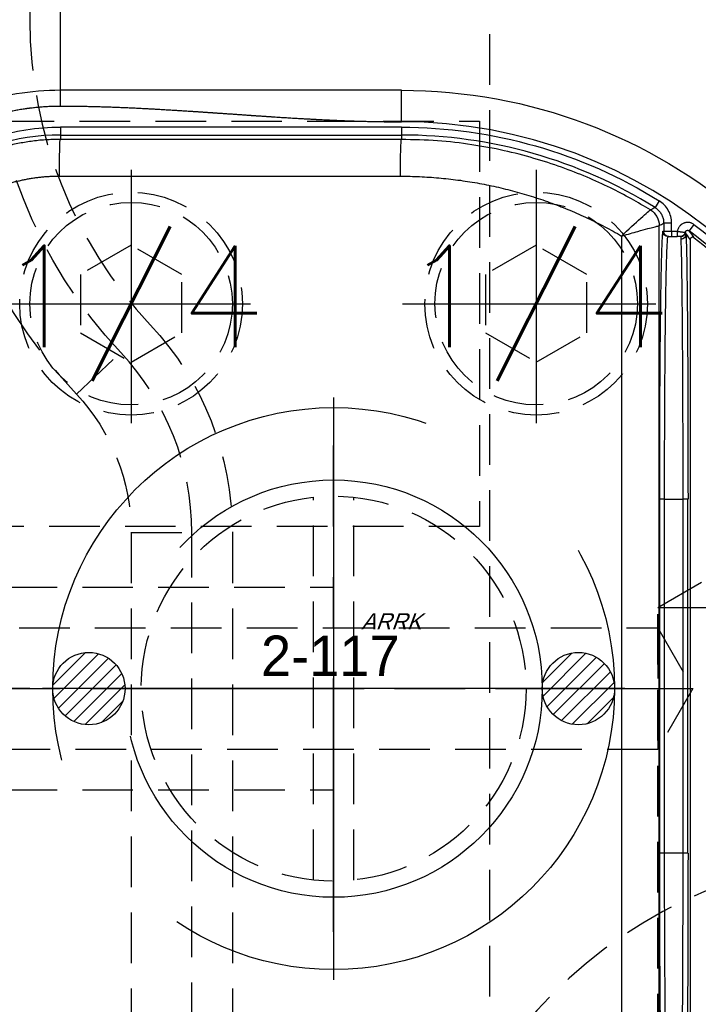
# Model space of a CAD drawing. Extents: x 2651 to 7771, y -1163 to 1075.
# Tile 342 of 490: x 5130 to 5164, y 304 to 353. Entities that reach past the tile are written whole.
import ezdxf
from ezdxf.enums import TextEntityAlignment as Align

# ---------------------------------------------------------------- set-up
doc = ezdxf.new("R2010")
doc.units = 0
doc.header["$LTSCALE"] = 10
for name, pattern in [('CENTER', [2, 1.25, -0.25, 0.25, -0.25]), ('CNSCEN', [17, 15, -1, 0, -1]), ('CNSHID', [4, 3, -1]), ('HIDDEN', [0.375, 0.25, -0.125])]:
    doc.linetypes.add(name, pattern=pattern)
doc.layers.get('0').update_dxf_attribs({"linetype": 'CONTINUOUS'})
doc.layers.get('Defpoints').update_dxf_attribs({"linetype": 'CONTINUOUS'})
for name, color, linetype in [('1', 7, 'CONTINUOUS'), ('15', 7, 'CONTINUOUS'), ('86', 7, 'CONTINUOUS'), ('9', 3, 'CONTINUOUS'), ('97', 7, 'CONTINUOUS'), ('CEN', 1, 'CENTER'), ('COOL', 150, 'HIDDEN'), ('DIM', 3, 'CONTINUOUS'), ('HIDDEN', 6, 'HIDDEN'), ('TEXT', 4, 'CONTINUOUS'), ('WL1-HL', 4, 'CNSHID'), ('WOR1-CL', 1, 'CNSCEN'), ('WOR1-DL', 7, 'CONTINUOUS')]:
    doc.layers.add(name, color=color, linetype=linetype)
doc.styles.add('china', font='txt')
doc.styles.get("Standard").update_dxf_attribs({"font": 'romans.shx'})
doc.dimstyles.new('MM& INCH5', dxfattribs={"dimtxt": 5, "dimasz": 2.5, "dimexe": 1, "dimexo": 0.5, "dimtad": 0, "dimrnd": 1.38778e-17, "dimzin": 9, "dimdsep": 46, "dimtxsty": 'Standard', "dimblk": 'CLOSED', "dimcen": 0, "dimclrd": 3, "dimclre": 3, "dimclrt": 3, "dimazin": 2, "dimtfac": 0.75, "dimtofl": 0, "dimtmove": 0, "dimatfit": 3, "dimfxl": 0, "dimtolj": 1, "dimarcsym": 0})

# ---------------------------------------------------------------- blocks, each defined once
blk = doc.blocks.new('DFSF')
at = {"layer": '1', "color": 252, "linetype": 'Continuous'}
for p, q in [((1248.7, 508.535), (1248.7, 464.141)), ((1250.561, 464.655), (1250.561, 508.008)), ((1247.278, 495.113), (1247.278, 477.638)), ((1247.278, 495.113), (1247.537, 495.113)), ((1247.537, 495.113), (1248.434, 495.113)), ((1247.537, 477.638), (1247.537, 495.113)), ((1248.434, 495.113), (1248.434, 477.638)), ((1248.434, 495.113), (1248.693, 495.113)), ((1248.693, 477.638), (1248.693, 495.113)), ((1247.278, 477.638), (1247.537, 477.638)), ((1248.434, 477.638), (1247.537, 477.638)), ((1248.434, 477.638), (1248.693, 477.638)), ((1247.805, 464.425), (1247.805, 464.684)), ((1248.088, 464.425), (1248.088, 464.684)), ((1246.982, 464.088), (1247.215, 464.399)), ((1247.805, 464.425), (1248.088, 464.425)), ((1248.088, 464.425), (1248.088, 464.017)), ((1248.088, 464.425), (1248.477, 464.425)), ((1248.477, 464.017), (1248.477, 464.425)), ((1248.477, 464.425), (1248.52, 464.425)), ((1248.088, 464.017), (1248.477, 464.017)), ((1248.699, 462.917), (1248.905, 463.247)), ((1278.314, 461.696), (1261.473, 461.702)), ((1261.426, 459.67), (1261.426, 459.889)), ((1261.426, 459.889), (1278.266, 459.883)), ((1278.266, 459.67), (1278.266, 459.883)), ((1278.266, 459.67), (1261.426, 459.67)), ((1261.426, 459.281), (1261.426, 459.67)), ((1261.426, 459.281), (1278.266, 459.281)), ((1278.266, 459.281), (1278.266, 459.67)), ((1261.426, 459.017), (1261.426, 457.462)), ((1278.266, 458.24), (1278.266, 457.462))]:
    blk.add_line(p, q, dxfattribs=at)
at = {"layer": '1', "color": 7, "linetype": 'Continuous'}
for p, q in [((1247.177, 464.844), (1247.177, 508.076)), ((1248.088, 464.684), (1247.805, 464.684)), ((1248.218, 464.684), (1248.088, 464.684)), ((1248.261, 464.684), (1248.218, 464.684))]:
    blk.add_line(p, q, dxfattribs=at)
at = {"layer": '1', "color": 252, "linetype": 'Continuous', "extrusion": (0, 0, -1)}
for centre, radius, start, end in [((-1262.44, 486.516), 28.303, 21.8464, 83.7691), ((-1262.44, 486.516), 27.205, 13.7396, 55.4175), ((-1261.426, 483.37), 24.093, 306.836, 349.9667), ((-1261.426, 483.37), 24.089, 270, 301.8911), ((-1278.266, 470.416), 11.135, 235.0499, 270)]:
    blk.add_arc(centre, radius, start, end, dxfattribs=at)
at = {"layer": '1', "color": 252, "linetype": 'Continuous'}
for centre, radius, start, end in [((1262.44, 486.516), 27.914, 96.318, 158.1536), ((1262.44, 486.516), 26.817, 124.5825, 166.2604), ((1261.426, 483.37), 24.354, 188.7879, 270), ((1261.426, 483.37), 23.704, 190.6489, 233.164), ((1261.426, 483.37), 23.701, 238.1089, 270), ((1278.266, 470.416), 10.747, 270, 304.9501)]:
    blk.add_arc(centre, radius, start, end, dxfattribs=at)
at = {"layer": '1', "color": 7, "linetype": 'Continuous', "extrusion": (0, 0, -1)}
for centre, radius, start, end in [((-1262.44, 486.516), 26.62, 13.3184, 54.4749), ((-1261.426, 483.37), 25.908, 270, 351.2121), ((-1261.426, 483.37), 23.581, 307.8157, 349.1097)]:
    blk.add_arc(centre, radius, start, end, dxfattribs=at)
at = {"layer": '1', "color": 110, "linetype": 'Continuous'}
blk.add_arc((1261.426, 483.37), 24.354, 188.7879, 270, dxfattribs=at)
at = {"layer": '1', "color": 252, "linetype": 'Continuous', "extrusion": (0, 0, -1)}
for centre, major_axis, ratio, start_param, end_param in [((1247.393, 495.113), (0, 13.213), 0.008727, 4.712389, 6.283185), ((1247.393, 477.638), (0, 13.213), 0.008727, 3.287327, 4.712389), ((1281.982, 483.37), (40.855, 0), 0.866031, 2.581224, 2.590487), ((1247.635, 464.565), (-0.259, -0.015), 0.989363, 0.060025, 1.629554), ((1247.634, 464.425), (0, -0.259), 0.999922, 1.876492, 3.141593), ((1247.673, 464.425), (0, 0.259), 0.999938, 4.912185, 6.283185), ((1248.218, 464.425), (0, -0.259), 0.999914, 3.141593, 4.712389), ((1248.261, 464.425), (0, -0.259), 0.999914, 3.141593, 4.712389), ((1249.607, 464.141), (0.443, -0.791), 0.999888, 1.06101, 2.080582), ((1249.607, 464.141), (0.012, 0.907), 0.999673, 3.679272, 4.698808), ((1261.426, 461.702), (-0.001, -1.814), 0.026177, 4.71238, 6.270091), ((1278.266, 461.696), (-0.001, -1.814), 0.026177, 4.71238, 6.270091)]:
    blk.add_ellipse(centre, major_axis=major_axis, ratio=ratio, start_param=start_param, end_param=end_param, dxfattribs=at)
at = {"layer": '1', "color": 7, "linetype": 'Continuous', "extrusion": (0, 0, -1)}
for centre, start_param, end_param in [((1247.652, 495.113), 4.712389, 6.283185), ((1247.652, 477.638), 3.287327, 4.712389)]:
    blk.add_ellipse(centre, major_axis=(0, 12.954), ratio=0.008901, start_param=start_param, end_param=end_param, dxfattribs=at)
at = {"layer": '1', "color": 252, "linetype": 'Continuous'}
for points in [[(1248.693, 495.113), (1248.693, 502.853), (1248.622, 508.326), (1248.52, 508.326)], [(1248.52, 464.425), (1248.622, 464.425), (1248.693, 469.898), (1248.693, 477.638)]]:
    blk.add_rational_spline(points, [1, 0.804737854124, 0.804737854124, 1], degree=3, dxfattribs=at)
for points, knots in [([(1248.261, 508.067), (1248.265, 508.062), (1248.272, 508.052), (1248.283, 507.973), (1248.293, 507.853), (1248.303, 507.693), (1248.312, 507.498), (1248.321, 507.273), (1248.329, 507.023), (1248.337, 506.752), (1248.344, 506.464), (1248.351, 506.164), (1248.358, 505.854), (1248.364, 505.539), (1248.369, 505.221), (1248.375, 504.903), (1248.379, 504.589), (1248.387, 504.033), (1248.397, 503.181), (1248.408, 501.97), (1248.418, 500.68), (1248.425, 499.332), (1248.43, 497.943), (1248.433, 496.532), (1248.434, 495.585), (1248.434, 495.113)], [0, 0, 0, 0, 0.0407, 0.080141, 0.118322, 0.155244, 0.190907, 0.225311, 0.258455, 0.29034, 0.320965, 0.350331, 0.378438, 0.405284, 0.430872, 0.4552, 0.478268, 0.500077, 0.57338, 0.646055, 0.718101, 0.789518, 0.860307, 0.930468, 1, 1, 1, 1]), ([(1248.434, 477.638), (1248.434, 477.366), (1248.434, 476.82), (1248.433, 476.002), (1248.431, 475.184), (1248.429, 474.371), (1248.425, 473.566), (1248.422, 472.772), (1248.417, 471.994), (1248.412, 471.235), (1248.406, 470.5), (1248.399, 469.791), (1248.392, 469.113), (1248.384, 468.465), (1248.374, 467.828), (1248.364, 467.194), (1248.351, 466.569), (1248.337, 465.979), (1248.32, 465.456), (1248.302, 465.036), (1248.283, 464.742), (1248.269, 464.704), (1248.261, 464.684)], [0, 0, 0, 0, 0.040106, 0.080497, 0.121172, 0.162132, 0.203376, 0.244905, 0.286718, 0.328816, 0.371198, 0.413866, 0.456817, 0.500054, 0.544668, 0.594393, 0.649226, 0.709168, 0.774218, 0.844374, 0.919635, 1, 1, 1, 1]), ([(1290.118, 467.624), (1289.962, 466.962), (1289.752, 466.316), (1289.222, 465.059), (1288.907, 464.457), (1288.178, 463.311), (1287.767, 462.77), (1286.853, 461.756), (1286.357, 461.291), (1285.292, 460.448), (1284.726, 460.072), (1283.53, 459.415), (1282.909, 459.139), (1281.626, 458.693), (1280.968, 458.524), (1279.623, 458.297), (1278.946, 458.24), (1278.266, 458.24)], [0, 0, 0, 0, 0.125, 0.125, 0.25, 0.25, 0.375, 0.375, 0.5, 0.5, 0.625, 0.625, 0.75, 0.75, 0.875, 0.875, 1, 1, 1, 1]), ([(1250.561, 464.655), (1250.545, 464.651), (1250.269, 464.571), (1249.791, 464.439), (1249.274, 464.291), (1248.95, 464.206), (1248.749, 464.155), (1248.716, 464.146), (1248.7, 464.141)], [0, 0, 0, 0, 0.017071, 0.297597, 0.507753, 0.672481, 0.836353, 1, 1, 1, 1]), ([(1250.561, 464.655), (1250.227, 464.335), (1249.883, 464.018), (1249.337, 463.53), (1249.145, 463.369), (1249.132, 463.369)], [0, 0, 0, 0, 0.5, 0.5, 1, 1, 1, 1]), ([(1246.982, 464.088), (1247, 464.074), (1247.037, 464.05), (1247.077, 464.031), (1247.108, 464.018), (1247.118, 464.014), (1247.134, 464.009), (1247.14, 464.007), (1247.151, 464.004), (1247.178, 463.996), (1247.227, 463.987), (1247.271, 463.984), (1247.305, 463.984), (1247.316, 463.985), (1247.338, 463.986), (1247.349, 463.987), (1247.382, 463.992), (1247.404, 463.996), (1247.436, 464.004), (1247.452, 464.009), (1247.468, 464.015), (1247.479, 464.019), (1247.484, 464.021), (1247.51, 464.031), (1247.55, 464.051), (1247.587, 464.075), (1247.609, 464.092), (1247.613, 464.096), (1247.622, 464.103), (1247.626, 464.106), (1247.639, 464.117), (1247.664, 464.14), (1247.701, 464.181), (1247.726, 464.218), (1247.741, 464.242), (1247.743, 464.247), (1247.749, 464.257), (1247.757, 464.272), (1247.764, 464.287), (1247.777, 464.317), (1247.784, 464.338), (1247.794, 464.37), (1247.796, 464.381), (1247.801, 464.403), (1247.803, 464.414), (1247.805, 464.425)], [0, 0, 0, 0, 0.0625, 0.125, 0.125, 0.15625, 0.15625, 0.171875, 0.171875, 0.1875, 0.25, 0.3125, 0.3125, 0.34375, 0.34375, 0.375, 0.375, 0.4375, 0.4375, 0.46875, 0.484375, 0.484375, 0.5, 0.5, 0.5625, 0.625, 0.625, 0.640625, 0.640625, 0.65625, 0.65625, 0.6875, 0.75, 0.8125, 0.8125, 0.828125, 0.828125, 0.84375, 0.875, 0.875, 0.9375, 0.9375, 0.96875, 0.96875, 1, 1, 1, 1]), ([(1248.088, 464.017), (1248.088, 463.906), (1248.102, 463.798), (1248.157, 463.587), (1248.199, 463.483), (1248.304, 463.293), (1248.37, 463.203), (1248.521, 463.045), (1248.606, 462.976), (1248.699, 462.917)], [0, 0, 0, 0, 0.25, 0.25, 0.5, 0.5, 0.75, 0.75, 1, 1, 1, 1]), ([(1248.905, 463.247), (1248.856, 463.282), (1248.756, 463.352), (1248.635, 463.494), (1248.545, 463.658), (1248.488, 463.835), (1248.48, 463.957), (1248.477, 464.017)], [0, 0, 0, 0, 0.195855, 0.397901, 0.602099, 0.804145, 1, 1, 1, 1]), ([(1248.905, 463.247), (1248.911, 463.251), (1248.917, 463.254), (1248.956, 463.275), (1248.988, 463.292), (1249.058, 463.329), (1249.095, 463.349), (1249.132, 463.369)], [0, 0, 0, 0, 0.083973, 0.083973, 0.509964, 0.509964, 1, 1, 1, 1]), ([(1249.132, 463.369), (1249.443, 463.183), (1250.09, 462.797), (1251.134, 462.257), (1252.282, 461.732), (1253.54, 461.241), (1254.908, 460.797), (1256.387, 460.419), (1257.974, 460.127), (1259.666, 459.928), (1260.83, 459.902), (1261.426, 459.889)], [0, 0, 0, 0, 0.08396, 0.174707, 0.272242, 0.376565, 0.487676, 0.605575, 0.730262, 0.861737, 1, 1, 1, 1]), ([(1278.266, 459.883), (1278.514, 459.888), (1278.997, 459.898), (1279.7, 459.974), (1280.361, 460.086), (1280.979, 460.231), (1281.553, 460.402), (1282.082, 460.592), (1282.568, 460.796), (1283.011, 461.006), (1283.411, 461.22), (1283.772, 461.431), (1283.996, 461.576), (1284.103, 461.646)], [0, 0, 0, 0, 0.120052, 0.234278, 0.342675, 0.445245, 0.541986, 0.632898, 0.71798, 0.797231, 0.870652, 0.938242, 1, 1, 1, 1])]:
    blk.add_open_spline(points, degree=3, knots=knots, dxfattribs=at)
at = {"layer": '1', "color": 110, "linetype": 'Continuous'}
for points, knots in [([(1290.118, 467.624), (1289.884, 466.631), (1289.487, 465.688), (1289.09, 464.745), (1288.542, 463.884), (1287.996, 463.024), (1287.31, 462.263), (1286.625, 461.503), (1285.825, 460.87), (1285.027, 460.238), (1284.128, 459.744), (1283.231, 459.251), (1282.268, 458.916), (1281.306, 458.581), (1280.295, 458.41), (1279.287, 458.24), (1278.266, 458.24)], [0, 0, 0, 0.125, 0.125, 0.25, 0.25, 0.375, 0.375, 0.5, 0.5, 0.625, 0.625, 0.75, 0.75, 0.875, 0.875, 1, 1, 1]), ([(1278.266, 458.24), (1277.264, 458.24), (1276.161, 458.273), (1275.179, 458.303), (1274.056, 458.361), (1273.121, 458.41), (1271.951, 458.486), (1271.484, 458.516), (1270.899, 458.556), (1270.548, 458.58), (1269.846, 458.628), (1269.145, 458.677), (1268.794, 458.701), (1268.209, 458.741), (1267.741, 458.771), (1266.572, 458.847), (1265.636, 458.895), (1264.514, 458.954), (1263.531, 458.984), (1262.429, 459.017), (1261.426, 459.017)], [0, 0, 0, 0.125, 0.125, 0.25, 0.25, 0.375, 0.375, 0.4375, 0.4375, 0.5, 0.5, 0.5625, 0.5625, 0.625, 0.625, 0.75, 0.75, 0.875, 0.875, 1, 1, 1])]:
    blk.add_open_spline(points, degree=2, knots=knots, dxfattribs=at)
at = {"layer": '1', "color": 7, "linetype": 'Continuous'}
for points, knots in [([(1278.266, 457.462), (1279.712, 457.462), (1281.158, 457.707), (1283.889, 458.657), (1285.174, 459.363), (1287.441, 461.158), (1288.423, 462.247), (1289.974, 464.687), (1290.543, 466.038), (1290.875, 467.445)], [0, 0, 0, 0, 0.25, 0.25, 0.5, 0.5, 0.75, 0.75, 1, 1, 1, 1]), ([(1246.968, 464.741), (1246.972, 464.738), (1246.982, 464.731), (1246.993, 464.726), (1247.001, 464.723), (1247.005, 464.721), (1247.01, 464.719), (1247.019, 464.717), (1247.028, 464.715), (1247.036, 464.715), (1247.041, 464.714), (1247.045, 464.714), (1247.05, 464.714), (1247.058, 464.714), (1247.07, 464.716), (1247.081, 464.719), (1247.089, 464.721), (1247.094, 464.723), (1247.099, 464.725), (1247.107, 464.728), (1247.115, 464.733), (1247.121, 464.738), (1247.125, 464.74), (1247.129, 464.743), (1247.132, 464.746), (1247.138, 464.752), (1247.147, 464.76), (1247.154, 464.77), (1247.158, 464.777), (1247.16, 464.781), (1247.163, 464.786), (1247.167, 464.794), (1247.17, 464.802), (1247.173, 464.814), (1247.174, 464.82), (1247.176, 464.832), (1247.177, 464.838), (1247.177, 464.844)], [0, 0, 0, 0, 0.0625, 0.125, 0.125, 0.15625, 0.15625, 0.1875, 0.25, 0.25, 0.28125, 0.28125, 0.3125, 0.3125, 0.375, 0.4375, 0.4375, 0.46875, 0.46875, 0.5, 0.5625, 0.5625, 0.59375, 0.59375, 0.625, 0.625, 0.6875, 0.75, 0.75, 0.78125, 0.78125, 0.8125, 0.875, 0.875, 0.9375, 0.9375, 1, 1, 1, 1]), ([(1247.633, 464.685), (1247.629, 464.688), (1247.631, 464.693), (1247.631, 464.698), (1247.631, 464.702), (1247.631, 464.707), (1247.632, 464.712), (1247.633, 464.724), (1247.634, 464.737), (1247.636, 464.761), (1247.637, 464.789), (1247.636, 464.81), (1247.635, 464.822)], [0, 0, 0, 0, 0.125, 0.25, 0.375, 0.375, 0.5, 0.5, 0.625, 0.75, 0.875, 1, 1, 1, 1]), ([(1247.672, 464.684), (1247.677, 464.684), (1247.687, 464.684), (1247.701, 464.684), (1247.725, 464.684), (1247.745, 464.684), (1247.775, 464.684), (1247.805, 464.684)], [0, 0, 0, 0, 0.1875, 0.375, 0.4375, 0.625, 1, 1, 1, 1]), ([(1247.419, 464.477), (1247.417, 464.466), (1247.414, 464.456), (1247.408, 464.444), (1247.406, 464.44), (1247.404, 464.436), (1247.401, 464.432), (1247.398, 464.427), (1247.391, 464.418), (1247.384, 464.411), (1247.379, 464.406), (1247.375, 464.403), (1247.372, 464.4), (1247.365, 464.395), (1247.358, 464.391), (1247.349, 464.385), (1247.344, 464.383), (1247.328, 464.377), (1247.318, 464.375), (1247.305, 464.373), (1247.301, 464.373), (1247.296, 464.373), (1247.291, 464.373), (1247.285, 464.373), (1247.274, 464.374), (1247.264, 464.376), (1247.257, 464.378), (1247.252, 464.379), (1247.248, 464.381), (1247.244, 464.382), (1247.233, 464.387), (1247.223, 464.392), (1247.215, 464.399)], [0, 0, 0, 0, 0.125, 0.125, 0.15625, 0.15625, 0.1875, 0.1875, 0.25, 0.3125, 0.3125, 0.34375, 0.34375, 0.375, 0.4375, 0.4375, 0.5, 0.5, 0.625, 0.625, 0.65625, 0.65625, 0.6875, 0.6875, 0.75, 0.8125, 0.8125, 0.84375, 0.84375, 0.875, 0.875, 1, 1, 1, 1]), ([(1247.376, 464.565), (1247.378, 464.556), (1247.378, 464.548), (1247.38, 464.534), (1247.38, 464.528), (1247.381, 464.518), (1247.387, 464.503)], [0, 0, 0, 0, 0.25, 0.25, 0.5, 1, 1, 1, 1]), ([(1247.805, 464.425), (1247.779, 464.428), (1247.754, 464.43), (1247.723, 464.434), (1247.717, 464.434), (1247.705, 464.436), (1247.687, 464.438), (1247.657, 464.441), (1247.635, 464.444), (1247.618, 464.446), (1247.613, 464.447), (1247.602, 464.449), (1247.596, 464.449), (1247.57, 464.453), (1247.551, 464.456), (1247.524, 464.459), (1247.516, 464.461), (1247.504, 464.463), (1247.5, 464.463), (1247.493, 464.464), (1247.488, 464.465), (1247.471, 464.468), (1247.459, 464.47), (1247.448, 464.472), (1247.443, 464.472), (1247.439, 464.473), (1247.434, 464.474), (1247.429, 464.475), (1247.425, 464.476), (1247.42, 464.477)], [0, 0, 0, 0, 0.125, 0.125, 0.15625, 0.15625, 0.1875, 0.25, 0.3125, 0.3125, 0.34375, 0.34375, 0.375, 0.375, 0.5, 0.5, 0.5625, 0.5625, 0.59375, 0.59375, 0.625, 0.625, 0.75, 0.75, 0.78125, 0.78125, 0.8125, 0.875, 1, 1, 1, 1])]:
    blk.add_open_spline(points, degree=3, knots=knots, dxfattribs=at)
at = {"layer": '1', "color": 252, "linetype": 'Continuous'}
for points in [[(1246.968, 464.741), (1247.05, 464.626), (1247.132, 464.511), (1247.215, 464.399)], [(1248.7, 464.141), (1248.626, 464.1), (1248.551, 464.058), (1248.477, 464.017)], [(1278.266, 458.24), (1272.653, 458.24), (1267.039, 459.017), (1261.426, 459.017)]]:
    blk.add_open_spline(points, degree=3, dxfattribs=at)
at = {"layer": '1', "color": 7, "linetype": 'Continuous'}
for points, weights in [([(1261.473, 461.702), (1257.616, 461.704), (1253.893, 462.711), (1250.561, 464.655)], [1, 0.976916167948, 0.976916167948, 1]), ([(1282.972, 463.043), (1281.569, 462.157), (1279.974, 461.696), (1278.314, 461.696)], [1, 0.973707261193, 0.973707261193, 1])]:
    blk.add_rational_spline(points, weights, degree=3, dxfattribs=at)
for points in [[(1247.387, 464.503), (1247.398, 464.494), (1247.409, 464.485), (1247.419, 464.477)], [(1248.7, 464.141), (1248.7, 464.141), (1248.7, 464.141), (1248.7, 464.141)], [(1249.132, 463.369), (1249.132, 463.369), (1249.132, 463.369), (1249.132, 463.369)], [(1261.426, 457.462), (1267.039, 457.462), (1272.653, 457.462), (1278.266, 457.462)]]:
    blk.add_open_spline(points, degree=3, dxfattribs=at)
blk = doc.blocks.new('*X8')
at = {"color": 0}
for p, q in [((745.423, 286.51), (747.026, 288.113)), ((745.479, 285.86), (747.676, 288.057)), ((745.698, 285.371), (748.165, 287.838)), ((769.614, 286.66), (771.046, 288.092)), ((769.624, 285.963), (771.743, 288.082)), ((769.819, 285.451), (772.255, 287.887)), ((746.025, 284.992), (748.544, 287.51)), ((770.129, 285.053), (772.653, 287.577)), ((746.455, 284.714), (748.822, 287.081)), ((770.539, 284.757), (772.949, 287.167)), ((747.01, 284.562), (748.974, 286.526)), ((771.067, 284.578), (773.128, 286.639)), ((771.802, 284.605), (773.101, 285.904)), ((747.817, 284.662), (748.874, 285.719))]:
    blk.add_line(p, q, dxfattribs=at)
blk = doc.blocks.new('117')
at = {"layer": 'WL1-HL'}
for centre, radius in [((254.95, 1693.104), 13.87), ((254.95, 1693.104), 10.3), ((242.865, 1693.104), 1.785), ((267.035, 1693.104), 1.785)]:
    blk.add_circle(centre, radius, dxfattribs=at)
at = {"layer": 'WOR1-CL'}
for p, q in [((254.95, 1707.474), (254.95, 1678.734)), ((269.32, 1693.104), (240.58, 1693.104))]:
    blk.add_line(p, q, dxfattribs=at)
at = {"layer": 'WL1-HL'}
blk.add_blockref('*X8', (-504.334, 1406.767), dxfattribs=at)
at = {"layer": '9', "style": 'china'}
blk.add_text('2-117', height=2, dxfattribs=at).set_placement((251.365, 1693.722))
at = {"layer": 'WOR1-DL', "style": 'china', "oblique": 20}
blk.add_text('ARRK', height=0.8, dxfattribs=at).set_placement((256.305, 1696.027))
blk = doc.blocks.new('*D82')
at = {"layer": 'Defpoints', "color": 0}
for p in [(5205.684, 387.642), (5075.684, -70.038), (5075.684, -149.784)]:
    blk.add_point(p, dxfattribs=at)
at = {"layer": 'DIM', "color": 3, "lineweight": -2}
blk.add_line((5075.684, -70.538), (5075.684, -149.784), dxfattribs=at)
at = {"layer": 'DIM', "color": 3, "insert": (5075.684, -172.79), "char_height": 5, "attachment_point": 5, "rotation": 90}
blk.add_mtext('\\A1;130 [5.118]', dxfattribs=at)
blk = doc.blocks.new('_Closed')
at = {"color": 0, "linetype": 'ByBlock', "lineweight": -2}
for p, q in [((-1, 0.167), (0, 0)), ((-1, 0.167), (-1, -0.167)), ((0, 0), (-1, -0.167)), ((0, 0), (-1, 0))]:
    blk.add_line(p, q, dxfattribs=at)
blk = doc.blocks.new('*D83')
at = {"layer": 'Defpoints', "color": 0}
for p in [(5205.684, 387.642), (5008.684, -108.878), (5008.684, -149.784)]:
    blk.add_point(p, dxfattribs=at)
at = {"layer": 'DIM', "color": 3, "lineweight": -2}
blk.add_line((5008.684, -109.378), (5008.684, -149.784), dxfattribs=at)
at = {"layer": 'DIM', "color": 3, "insert": (5008.684, -172.79), "char_height": 5, "attachment_point": 5, "rotation": 90}
blk.add_mtext('\\A1;197 [7.756]', dxfattribs=at)
blk = doc.blocks.new('*D95')
at = {"layer": 'Defpoints', "color": 0}
for p in [(5205.684, 387.642), (4911.365, 319.642), (4930.684, 319.642)]:
    blk.add_point(p, dxfattribs=at)
at = {"layer": 'DIM', "color": 3, "lineweight": -2}
blk.add_line((4930.184, 319.642), (4911.365, 319.642), dxfattribs=at)
at = {"layer": 'DIM', "color": 3, "insert": (4890.502, 319.642), "char_height": 5, "attachment_point": 5}
blk.add_mtext('\\A1;68 [2.677]', dxfattribs=at)
blk = doc.blocks.new('*D96')
at = {"layer": 'Defpoints', "color": 0}
for p in [(5205.684, 387.642), (4911.365, 255.642), (4930.684, 255.642)]:
    blk.add_point(p, dxfattribs=at)
at = {"layer": 'DIM', "color": 3, "lineweight": -2}
blk.add_line((4930.184, 255.642), (4911.365, 255.642), dxfattribs=at)
at = {"layer": 'DIM', "color": 3, "insert": (4888.359, 255.642), "char_height": 5, "attachment_point": 5}
blk.add_mtext('\\A1;132 [5.197]', dxfattribs=at)
blk = doc.blocks.new('*D97')
at = {"layer": 'Defpoints', "color": 0}
for p in [(5205.684, 387.642), (4911.365, 212.642), (4930.684, 212.642)]:
    blk.add_point(p, dxfattribs=at)
at = {"layer": 'DIM', "color": 3, "lineweight": -2}
blk.add_line((4930.184, 212.642), (4911.365, 212.642), dxfattribs=at)
at = {"layer": 'DIM', "color": 3, "insert": (4890.74, 212.642), "char_height": 5, "attachment_point": 5}
blk.add_mtext('\\A1;175 [6.89]', dxfattribs=at)
blk = doc.blocks.new('*D98')
at = {"layer": 'Defpoints', "color": 0}
for p in [(5205.684, 387.642), (4911.365, 182.642), (4930.684, 182.642)]:
    blk.add_point(p, dxfattribs=at)
at = {"layer": 'DIM', "color": 3, "lineweight": -2}
blk.add_line((4930.184, 182.642), (4911.365, 182.642), dxfattribs=at)
at = {"layer": 'DIM', "color": 3, "insert": (4888.002, 182.642), "char_height": 5, "attachment_point": 5}
blk.add_mtext('\\A1;205 [8.071]', dxfattribs=at)
blk = doc.blocks.new('*D99')
at = {"layer": 'Defpoints', "color": 0}
for p in [(5205.684, 387.642), (4911.365, 162.642), (4930.684, 162.642)]:
    blk.add_point(p, dxfattribs=at)
at = {"layer": 'DIM', "color": 3, "lineweight": -2}
blk.add_line((4930.184, 162.642), (4911.365, 162.642), dxfattribs=at)
at = {"layer": 'DIM', "color": 3, "insert": (4888.002, 162.642), "char_height": 5, "attachment_point": 5}
blk.add_mtext('\\A1;225 [8.858]', dxfattribs=at)
blk = doc.blocks.new('*D100')
at = {"layer": 'Defpoints', "color": 0}
for p in [(5205.684, 387.642), (4911.365, 119.642), (4930.684, 119.642)]:
    blk.add_point(p, dxfattribs=at)
at = {"layer": 'DIM', "color": 3, "lineweight": -2}
blk.add_line((4930.184, 119.642), (4911.365, 119.642), dxfattribs=at)
at = {"layer": 'DIM', "color": 3, "insert": (4885.621, 119.642), "char_height": 5, "attachment_point": 5}
blk.add_mtext('\\A1;268 [10.551]', dxfattribs=at)
blk = doc.blocks.new('*D101')
at = {"layer": 'Defpoints', "color": 0}
for p in [(5205.684, 387.642), (4911.365, 55.642), (4930.684, 55.642)]:
    blk.add_point(p, dxfattribs=at)
at = {"layer": 'DIM', "color": 3, "lineweight": -2}
blk.add_line((4930.184, 55.642), (4911.365, 55.642), dxfattribs=at)
at = {"layer": 'DIM', "color": 3, "insert": (4885.621, 55.642), "char_height": 5, "attachment_point": 5}
blk.add_mtext('\\A1;332 [13.071]', dxfattribs=at)
blk = doc.blocks.new('*D102')
at = {"layer": 'Defpoints', "color": 0}
for p in [(5205.684, 387.642), (4911.365, 12.642), (4930.684, 12.642)]:
    blk.add_point(p, dxfattribs=at)
at = {"layer": 'DIM', "color": 3, "lineweight": -2}
blk.add_line((4930.184, 12.642), (4911.365, 12.642), dxfattribs=at)
at = {"layer": 'DIM', "color": 3, "insert": (4885.621, 12.642), "char_height": 5, "attachment_point": 5}
blk.add_mtext('\\A1;375 [14.764]', dxfattribs=at)
blk = doc.blocks.new('*D103')
at = {"layer": 'Defpoints', "color": 0}
for p in [(5205.684, 387.642), (4911.365, -22.358), (4996.156, -22.358)]:
    blk.add_point(p, dxfattribs=at)
at = {"layer": 'DIM', "color": 3, "lineweight": -2}
blk.add_line((4995.656, -22.358), (4911.365, -22.358), dxfattribs=at)
at = {"layer": 'DIM', "color": 3, "insert": (4885.621, -22.358), "char_height": 5, "attachment_point": 5}
blk.add_mtext('\\A1;410 [16.142]', dxfattribs=at)
blk = doc.blocks.new('*D106')
at = {"layer": 'Defpoints', "color": 0}
for p in [(5205.684, 387.642), (4902.515, -82.358), (4982.164, -82.358)]:
    blk.add_point(p, dxfattribs=at)
at = {"layer": 'DIM', "color": 3, "lineweight": -2}
blk.add_line((4981.664, -82.358), (4902.515, -82.358), dxfattribs=at)
at = {"layer": 'DIM', "color": 3, "insert": (4876.771, -82.358), "char_height": 5, "attachment_point": 5}
blk.add_mtext('\\A1;470 [18.504]', dxfattribs=at)
blk = doc.blocks.new('*D107')
at = {"layer": 'Defpoints', "color": 0}
for p in [(5205.684, 387.642), (4911.365, -47.358), (5053.004, -47.358)]:
    blk.add_point(p, dxfattribs=at)
at = {"layer": 'DIM', "color": 3, "lineweight": -2}
blk.add_line((5052.504, -47.358), (4911.365, -47.358), dxfattribs=at)
at = {"layer": 'DIM', "color": 3, "insert": (4885.621, -47.358), "char_height": 5, "attachment_point": 5}
blk.add_mtext('\\A1;435 [17.126]', dxfattribs=at)
blk = doc.blocks.new('*D254')
at = {"layer": 'Defpoints', "color": 0}
for p in [(5205.684, 387.642), (4911.365, 287.642), (4958.184, 287.642)]:
    blk.add_point(p, dxfattribs=at)
at = {"layer": 'DIM', "color": 3, "lineweight": -2}
blk.add_line((4957.684, 287.642), (4911.365, 287.642), dxfattribs=at)
at = {"layer": 'DIM', "color": 3, "insert": (4888.359, 287.642), "char_height": 5, "attachment_point": 5}
blk.add_mtext('\\A1;100 [3.937]', dxfattribs=at)
blk = doc.blocks.new('*D255')
at = {"layer": 'Defpoints', "color": 0}
for p in [(5205.684, 387.642), (4911.365, 87.642), (4958.184, 87.642)]:
    blk.add_point(p, dxfattribs=at)
at = {"layer": 'DIM', "color": 3, "lineweight": -2}
blk.add_line((4957.684, 87.642), (4911.365, 87.642), dxfattribs=at)
at = {"layer": 'DIM', "color": 3, "insert": (4885.621, 87.642), "char_height": 5, "attachment_point": 5}
blk.add_mtext('\\A1;300 [11.811]', dxfattribs=at)
blk = doc.blocks.new('*U285', base_point=(1987.522, 2582.285))
for p, q in [((1987.522, 2585.172), (1985.022, 2583.729)), ((1990.022, 2583.729), (1987.522, 2585.172)), ((1985.022, 2583.729), (1985.022, 2580.842)), ((1990.022, 2580.842), (1990.022, 2583.729)), ((1985.022, 2580.842), (1987.522, 2579.398)), ((1987.522, 2579.398), (1990.022, 2580.842))]:
    blk.add_line(p, q)
for radius in [5.5, 5]:
    blk.add_circle((1987.522, 2582.285), radius)
at = {"layer": 'CEN'}
for p, q in [((1987.522, 2588.885), (1987.522, 2575.685)), ((1980.922, 2582.285), (1994.122, 2582.285))]:
    blk.add_line(p, q, dxfattribs=at)
blk = doc.blocks.new('*U286', base_point=(2007.522, 2582.285))
for p, q in [((2007.522, 2585.172), (2005.022, 2583.729)), ((2010.022, 2583.729), (2007.522, 2585.172)), ((2005.022, 2583.729), (2005.022, 2580.842)), ((2010.022, 2580.842), (2010.022, 2583.729)), ((2005.022, 2580.842), (2007.522, 2579.398)), ((2007.522, 2579.398), (2010.022, 2580.842))]:
    blk.add_line(p, q)
for radius in [5.5, 5]:
    blk.add_circle((2007.522, 2582.285), radius)
at = {"layer": 'CEN'}
for p, q in [((2007.522, 2588.885), (2007.522, 2575.685)), ((2000.922, 2582.285), (2014.122, 2582.285))]:
    blk.add_line(p, q, dxfattribs=at)
blk = doc.blocks.new('*D300')
at = {"layer": 'Defpoints', "color": 0}
for p in [(5205.684, 387.642), (5095.684, -137.358), (5095.684, -149.784)]:
    blk.add_point(p, dxfattribs=at)
at = {"layer": 'DIM', "color": 3, "lineweight": -2}
blk.add_line((5095.684, -137.858), (5095.684, -149.784), dxfattribs=at)
at = {"layer": 'DIM', "color": 3, "insert": (5095.684, -172.79), "char_height": 5, "attachment_point": 5, "rotation": 90}
blk.add_mtext('\\A1;110 [4.331]', dxfattribs=at)
blk = doc.blocks.new('A$C069B29F4')
at = {"layer": '15', "color": 7, "linetype": 'HIDDEN'}
for p, q in [((-75, 35), (-75, -35)), ((-65, -60.298), (-65, -309.261))]:
    blk.add_line(p, q, dxfattribs=at)
at = {"layer": '15', "color": 53, "linetype": 'HIDDEN', "extrusion": (0, 0, -1)}
for radius in [50.675, 50.175, 49.175]:
    blk.add_circle((0, 0), radius, dxfattribs=at)
at = {"layer": '15', "color": 53, "linetype": 'HIDDEN'}
blk.add_circle((0, 0), 49.675, dxfattribs=at)
at = {"layer": '15', "color": 7, "linetype": 'HIDDEN'}
blk.add_arc((-53, -35), 22, 180, 223.1363, dxfattribs=at)
at = {"layer": '15', "color": 7, "linetype": 'HIDDEN', "extrusion": (0, 0, -1)}
blk.add_arc((80, -60.298), 15, 136.8637, 180, dxfattribs=at)
at = {"layer": '15', "color": 254, "linetype": 'HIDDEN'}
blk.add_arc((-32.5, -99.754), 23.6, 90, 180, dxfattribs=at)
at = {"layer": '86', "color": 3, "linetype": 'HIDDEN'}
for p, q in [((-91.3, -40), (-52.8, -40)), ((-52.8, -40), (-52.8, -60)), ((-52.8, -60), (-91.3, -60))]:
    blk.add_line(p, q, dxfattribs=at)
at = {"layer": '97', "color": 2, "linetype": 'HIDDEN'}
for p, q in [((-52.3, 384.3), (-52.3, -105.111)), ((-70, -60.298), (-70, -167.507))]:
    blk.add_line(p, q, dxfattribs=at)
at = {"layer": '97', "color": 252, "linetype": 'HIDDEN'}
for p, q in [((-72.703, -53.461), (-70.514, -51.41)), ((-70, -60.298), (-67, -60.298)), ((-67, -167.507), (-67, -60.298))]:
    blk.add_line(p, q, dxfattribs=at)
at = {"layer": '97', "color": 2, "linetype": 'HIDDEN'}
blk.add_arc((-53, -35), 27, 180, 223.1363, dxfattribs=at)
at = {"layer": '97', "color": 252, "linetype": 'HIDDEN', "extrusion": (0, 0, -1)}
blk.add_arc((53, -35), 24, 316.8637, 0, dxfattribs=at)
at = {"layer": '97', "color": 252, "linetype": 'HIDDEN'}
blk.add_arc((-80, -60.298), 13, 0, 43.1363, dxfattribs=at)
at = {"layer": '97', "color": 2, "linetype": 'HIDDEN', "extrusion": (0, 0, -1)}
blk.add_arc((80, -60.298), 10, 136.8637, 180, dxfattribs=at)

msp = doc.modelspace()

# ---------------------------------------------------------------- linework, layer by layer
msp.add_line((5132.192, 349.174), (5132.192, 355.46))
at = {"layer": 'COOL', "color": 1, "linetype": 'CENTER'}
for p, q in [((5145.684, 307.642), (5145.684, 331.642)), ((5145.684, 319.642), (4930.684, 319.642)), ((5114.684, 319.642), (5163.416, 319.642)), ((5133.684, 319.642), (5157.684, 319.642))]:
    msp.add_line(p, q, dxfattribs=at)
at = {"layer": 'COOL'}
for p, q in [((5144.684, 310.195), (5144.684, 329.089)), ((5146.684, 310.195), (5146.684, 329.089)), ((4968.278, 324.642), (5145.684, 324.642)), ((5161.684, 323.642), (5167.684, 323.642)), ((5161.684, 322.642), (5161.684, 316.642)), ((4968.278, 314.642), (5145.684, 314.642))]:
    msp.add_line(p, q, dxfattribs=at)
for points in [[(5161.684, 249.575), (5161.684, 323.642), (5164.684, 325.374), (5167.684, 323.642), (5167.684, 249.575)], [(5126.402, 322.642), (5161.684, 322.642), (5163.416, 319.642), (5161.684, 316.642), (5126.402, 316.642)]]:
    msp.add_lwpolyline(points, dxfattribs=at)
msp.add_circle((5145.684, 319.642), 9.5, dxfattribs=at)

# ---------------------------------------------------------------- block references
msp.add_blockref('117', (4890.734, -1373.462), dxfattribs=at)
at = {"layer": 'DIM'}
msp.add_blockref('A$C069B29F4', (5205.684, 387.642), dxfattribs=at)
at = {"layer": 'DIM', "rotation": 180}
msp.add_blockref('DFSF', (6410.458, 806.636), dxfattribs=at)
at = {"layer": 'HIDDEN'}
for name, p in [('*U285', (5135.684, 338.642)), ('*U286', (5155.684, 338.642))]:
    msp.add_blockref(name, p, dxfattribs=at)

# ---------------------------------------------------------------- texts
at = {"layer": 'TEXT'}
for p in [(5135.684, 338.642), (5155.684, 338.642)]:
    msp.add_text('1/4', height=5, dxfattribs=at).set_placement(p, align=Align.MIDDLE)

# ---------------------------------------------------------------- dimensions: what is measured, and where the dimension line sits
at = {"layer": 'DIM'}
for feature_location, offset, dtype, picture, middle in [((4982.164, -82.358), (-79.649, 0), 0, '*D106', (4876.771, -82.358)), ((4996.156, -22.358), (-84.791, 0), 0, '*D103', (4885.621, -22.358)), ((5053.004, -47.358), (-141.639, 0), 0, '*D107', (4885.621, -47.358)), ((4930.684, 55.642), (-19.319, 0), 0, '*D101', (4885.621, 55.642)), ((4930.684, 12.642), (-19.319, 0), 0, '*D102', (4885.621, 12.642)), ((4958.184, 87.642), (-46.819, 0), 0, '*D255', (4885.621, 87.642)), ((4930.684, 119.642), (-19.319, 0), 0, '*D100', (4885.621, 119.642)), ((4930.684, 182.642), (-19.319, 0), 0, '*D98', (4888.002, 182.642)), ((4930.684, 162.642), (-19.319, 0), 0, '*D99', (4888.002, 162.642)), ((4930.684, 255.642), (-19.319, 0), 0, '*D96', (4888.359, 255.642)), ((4958.184, 287.642), (-46.819, 0), 0, '*D254', (4888.359, 287.642)), ((4930.684, 319.642), (-19.319, 0), 0, '*D95', (4890.502, 319.642)), ((4930.684, 212.642), (-19.319, 0), 0, '*D97', (4890.74, 212.642)), ((5008.684, -108.878), (0, -40.906), 1, '*D83', (5008.684, -172.79)), ((5075.684, -70.038), (0, -79.746), 1, '*D82', (5075.684, -172.79)), ((5095.684, -137.358), (0, -12.426), 1, '*D300', (5095.684, -172.79))]:
    dim = msp.add_ordinate_dim(feature_location=feature_location, offset=offset, dtype=dtype, origin=(5205.684, 387.642), dimstyle='MM& INCH5', dxfattribs=at)
    dim.commit()
    dim.dimension.update_dxf_attribs({"geometry": picture, "text_midpoint": middle})

doc.saveas('drawing.dxf')
